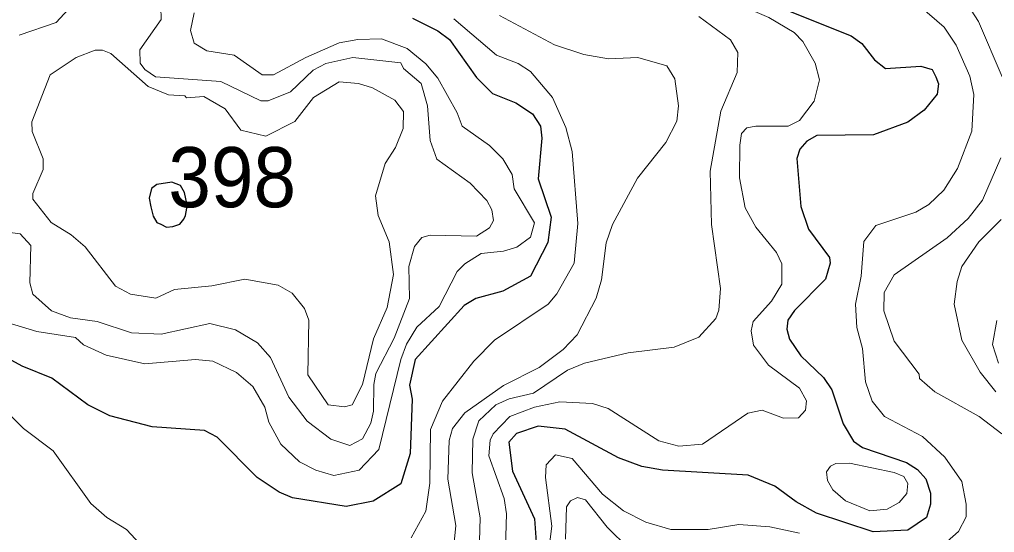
# Model space of a CAD drawing. Extents: x 673.6 to 698.9, y 7012 to 7040.1.
# Drawn here: x 686.183 to 687.479, y 7038.365 to 7039.047 of the extents above; entities that cross this region are included whole.
import ezdxf

# ---------------------------------------------------------------- set-up
doc = ezdxf.new("R2010")
doc.units = 0
doc.header["$LTSCALE"] = 0.032
doc.layers.add('1', color=7, linetype='Continuous', lineweight=25)
doc.layers.add('2', color=7, linetype='Continuous', lineweight=13)
doc.layers.add('21', color=7, linetype='Continuous')

msp = doc.modelspace()

# ---------------------------------------------------------------- linework, layer by layer
at = {"layer": '1'}
for points in [[(687.1696, 7039.0725), (687.2883, 7039.025), (687.3022, 7039.0151), (687.3194, 7038.993), (687.3339, 7038.9818), (687.3809, 7038.9847), (687.3959, 7038.9804), (687.4008, 7038.9706), (687.4043, 7038.9615), (687.4027, 7038.9476), (687.3851, 7038.9262), (687.3634, 7038.9105), (687.3179, 7038.8936), (687.2427, 7038.8927), (687.2293, 7038.8852), (687.2202, 7038.8746), (687.2162, 7038.8621), (687.2212, 7038.7982), (687.2315, 7038.7682), (687.2595, 7038.7307), (687.2603, 7038.7231), (687.2543, 7038.7019), (687.2131, 7038.6603), (687.2039, 7038.6472), (687.2029, 7038.6352), (687.2065, 7038.622), (687.2212, 7038.5999), (687.2517, 7038.5711), (687.2627, 7038.5548), (687.2778, 7038.5094), (687.2912, 7038.4865), (687.3031, 7038.4782), (687.3616, 7038.4584), (687.3762, 7038.4489), (687.3876, 7038.4366), (687.3935, 7038.4176), (687.3935, 7038.403), (687.3885, 7038.3851), (687.3634, 7038.3682), (687.3176, 7038.366), (687.242, 7038.3908), (687.2151, 7038.4058), (687.1869, 7038.4269), (687.1515, 7038.4414), (687.0377, 7038.4482), (687.0103, 7038.4527), (686.9793, 7038.4645), (686.9084, 7038.5024), (686.8725, 7038.5064), (686.8435, 7038.4969), (686.8334, 7038.485), (686.8383, 7038.4466), (686.8676, 7038.3833), (686.8709, 7038.34)], [(686.7053, 7039.0487), (686.7391, 7039.0317), (686.7548, 7039.0202), (686.7907, 7038.9698), (686.8119, 7038.9484), (686.8429, 7038.9362), (686.865, 7038.9213), (686.8757, 7038.905), (686.8774, 7038.8891), (686.8726, 7038.8353), (686.8897, 7038.7842), (686.8855, 7038.7504), (686.8621, 7038.7057), (686.8257, 7038.6859), (686.7895, 7038.676), (686.774, 7038.6667), (686.7091, 7038.595), (686.7017, 7038.5611), (686.7049, 7038.5423), (686.7024, 7038.4703), (686.6898, 7038.4298), (686.6531, 7038.4066), (686.6176, 7038.3998), (686.5463, 7038.4114), (686.5285, 7038.4189), (686.4993, 7038.4381), (686.446, 7038.4917), (686.4292, 7038.5005), (686.3595, 7038.5057), (686.3036, 7038.52), (686.2744, 7038.5349), (686.2266, 7038.5701), (686.187, 7038.5863), (686.1095, 7038.6282)]]:
    msp.add_lwpolyline(points, dxfattribs=at)
msp.add_lwpolyline([(686.3859, 7038.8305), (686.366, 7038.8274), (686.3587, 7038.8222), (686.3556, 7038.8096), (686.3577, 7038.7981), (686.3608, 7038.7855), (686.366, 7038.7771), (686.3713, 7038.775), (686.3786, 7038.7708), (686.387, 7038.7719), (686.3964, 7038.775), (686.4017, 7038.7813), (686.4038, 7038.7865), (686.4059, 7038.796), (686.4059, 7038.8022), (686.4027, 7038.8169), (686.3975, 7038.8263)], close=True, dxfattribs=at)
at = {"layer": '2'}
for points in [[(687.4887, 7038.9707), (687.4575, 7039.0442), (687.4387, 7039.0735), (687.4078, 7039.1053), (687.3827, 7039.1232), (687.3629, 7039.1304), (687.3275, 7039.1336), (687.3163, 7039.1385), (687.3147, 7039.1469), (687.3178, 7039.1687)], [(686.183, 7039.0261), (686.2322, 7039.043), (686.2751, 7039.0898)], [(687.2404, 7038.9888), (687.2242, 7039.0176), (687.2125, 7039.0294), (687.179, 7039.0496), (687.1138, 7039.0778), (687.0973, 7039.0911)], [(686.3712, 7039.0638), (686.3717, 7039.0466), (686.3433, 7039.0065), (686.3436, 7038.989), (686.35, 7038.9804), (686.3641, 7038.9708), (686.4508, 7038.9644), (686.5041, 7038.9389), (686.5136, 7038.9388), (686.5434, 7038.9508), (686.5737, 7038.9794), (686.5905, 7038.9882), (686.6261, 7038.9962), (686.69, 7038.9894), (686.6935, 7038.9815), (686.7171, 7038.9616), (686.7254, 7038.9321), (686.7288, 7038.8859), (686.7379, 7038.8613), (686.7821, 7038.8294), (686.8043, 7038.8064), (686.8109, 7038.7941), (686.8133, 7038.7796), (686.8079, 7038.7699), (686.7907, 7038.7589), (686.7292, 7038.7602), (686.7181, 7038.757), (686.708, 7038.7453), (686.7008, 7038.7185), (686.7017, 7038.6761), (686.6812, 7038.6235), (686.657, 7038.5765), (686.654, 7038.5618), (686.6539, 7038.5263), (686.65, 7038.5104), (686.6391, 7038.4896), (686.6223, 7038.481), (686.5972, 7038.489), (686.5658, 7038.5133), (686.5412, 7038.5449), (686.5169, 7038.5975), (686.4996, 7038.617), (686.4702, 7038.6345), (686.4362, 7038.643), (686.3718, 7038.6288)], [(687.3795, 7039.0646), (687.4116, 7039.0365), (687.4279, 7039.0129), (687.4461, 7038.9714), (687.4511, 7038.9473), (687.4486, 7038.8983), (687.4296, 7038.8488), (687.4112, 7038.8199), (687.3914, 7038.801), (687.3741, 7038.791), (687.3211, 7038.773), (687.3049, 7038.7518), (687.3015, 7038.7057), (687.2941, 7038.6686), (687.2958, 7038.6377), (687.3031, 7038.6097), (687.3073, 7038.5653), (687.316, 7038.5399), (687.3325, 7038.5193), (687.3829, 7038.4927), (687.4128, 7038.4651), (687.4352, 7038.4328), (687.4412, 7038.4029), (687.441, 7038.3858), (687.4307, 7038.3665), (687.3966, 7038.3363)], [(686.167, 7038.6441), (686.2066, 7038.6322), (686.2578, 7038.6245), (686.2684, 7038.6147), (686.2984, 7038.601), (686.3499, 7038.5895), (686.4173, 7038.5952), (686.4403, 7038.5927), (686.4715, 7038.5779), (686.4936, 7038.559), (686.5092, 7038.5319), (686.5147, 7038.5118), (686.5304, 7038.4825), (686.5552, 7038.4592), (686.5771, 7038.4478), (686.601, 7038.4408), (686.6345, 7038.448), (686.6606, 7038.4756), (686.69, 7038.5949), (686.6977, 7038.6153), (686.7114, 7038.6379), (686.741, 7038.6653), (686.765, 7038.7118), (686.775, 7038.722), (686.7969, 7038.7358), (686.8265, 7038.739), (686.8442, 7038.7443), (686.8621, 7038.7576), (686.8676, 7038.7765), (686.8405, 7038.8219), (686.8378, 7038.8409), (686.8255, 7038.8618), (686.8079, 7038.8793), (686.7715, 7038.9051), (686.7649, 7038.923), (686.739, 7038.969), (686.7233, 7038.9878), (686.6986, 7039.0083), (686.6642, 7039.0209), (686.6328, 7039.0202), (686.6083, 7039.016), (686.5636, 7038.9962), (686.5208, 7038.9733), (686.5056, 7038.9733), (686.4685, 7038.9994), (686.4321, 7039.0053), (686.4157, 7039.0152), (686.4108, 7039.0324), (686.4156, 7039.0555)], [(686.7582, 7038.325), (686.7632, 7038.3747), (686.7526, 7038.4359), (686.7544, 7038.4875), (686.7587, 7038.5032), (686.7752, 7038.5241), (686.8262, 7038.5605), (686.8736, 7038.5845), (686.9056, 7038.6084), (686.9241, 7038.6279), (686.9496, 7038.6767), (686.9564, 7038.7008), (686.963, 7038.7501), (686.9711, 7038.7743), (687.0045, 7038.8359), (687.0422, 7038.8835), (687.0566, 7038.9119), (687.059, 7038.9321), (687.0541, 7038.968), (687.0433, 7038.9853), (687.0048, 7038.9961), (686.9659, 7038.9947), (686.9332, 7039.0005), (686.8943, 7039.0133), (686.821, 7039.0522)], [(687.0859, 7039.0506), (687.1281, 7039.02), (687.1378, 7039.0031), (687.137, 7038.9762), (687.1152, 7038.925), (687.1011, 7038.8454), (687.1027, 7038.7744), (687.1148, 7038.6896), (687.1123, 7038.6604), (687.1083, 7038.6495), (687.086, 7038.6249), (687.053, 7038.6116), (686.9918, 7038.6041), (686.9338, 7038.5901), (686.9114, 7038.5809), (686.8662, 7038.5502), (686.8338, 7038.5428), (686.8163, 7038.535), (686.7938, 7038.5137), (686.7856, 7038.4891), (686.7847, 7038.4445), (686.7953, 7038.3848), (686.7936, 7038.3224)], [(686.7604, 7039.0476), (686.8172, 7038.9994), (686.846, 7038.9885), (686.8621, 7038.9778), (686.8916, 7038.9433), (686.9092, 7038.9035), (686.9177, 7038.8713), (686.9252, 7038.7756), (686.9201, 7038.7231), (686.8972, 7038.6823), (686.8859, 7038.6687), (686.8144, 7038.6209), (686.7869, 7038.5928), (686.7452, 7038.5398), (686.7294, 7038.5022), (686.7286, 7038.4307), (686.7231, 7038.3934), (686.7038, 7038.3583)], [(686.8281, 7038.3158), (686.8305, 7038.3902), (686.8273, 7038.4102), (686.8069, 7038.467), (686.8085, 7038.488), (686.8126, 7038.4965), (686.8348, 7038.5195), (686.8676, 7038.5319), (686.9013, 7038.5386), (686.9445, 7038.5368), (686.9655, 7038.5298), (687.0329, 7038.4872), (687.0591, 7038.4801), (687.0908, 7038.4827), (687.151, 7038.5239), (687.1698, 7038.5276), (687.1983, 7038.5171), (687.2183, 7038.5177), (687.2274, 7038.5278), (687.229, 7038.54), (687.2198, 7038.557), (687.1785, 7038.5876), (687.1584, 7038.6143), (687.1552, 7038.6333), (687.1582, 7038.6457), (687.1825, 7038.6727), (687.1963, 7038.695), (687.1963, 7038.722), (687.1889, 7038.7373), (687.1614, 7038.771), (687.1476, 7038.7964), (687.1397, 7038.8365), (687.1405, 7038.8799), (687.1424, 7038.8955), (687.1497, 7038.9028), (687.1618, 7038.905), (687.2045, 7038.9051), (687.2196, 7038.9127), (687.2392, 7038.9381), (687.2463, 7038.9665), (687.2404, 7038.9888)], [(687.4882, 7038.4964), (687.4583, 7038.5192), (687.3996, 7038.5523), (687.3792, 7038.5696), (687.3786, 7038.5754), (687.3454, 7038.6193), (687.3315, 7038.6597), (687.332, 7038.684), (687.3452, 7038.7077), (687.4159, 7038.7565), (687.4436, 7038.7825), (687.4629, 7038.8066), (687.4871, 7038.8628)], [(687.4876, 7038.7811), (687.4577, 7038.7513), (687.4354, 7038.7188), (687.4289, 7038.6987), (687.4251, 7038.6686), (687.4351, 7038.6206), (687.4596, 7038.5782), (687.4803, 7038.5522)], [(686.2012, 7038.6818), (686.1971, 7038.6968), (686.1987, 7038.7466), (686.1843, 7038.762), (686.1534, 7038.7661)], [(686.3718, 7038.6288), (686.3322, 7038.6306), (686.2868, 7038.6455), (686.251, 7038.6503), (686.226, 7038.6597), (686.2012, 7038.6818)], [(687.4841, 7038.59), (687.4758, 7038.615), (687.4816, 7038.6469)], [(686.1579, 7038.3191), (686.2111, 7038.324), (686.3223, 7038.3259), (686.3343, 7038.33), (686.34, 7038.3362), (686.3432, 7038.35), (686.3257, 7038.3693), (686.2995, 7038.3852), (686.2784, 7038.4038), (686.2283, 7038.4736), (686.1888, 7038.5032), (686.1333, 7038.5586)], [(687.2196, 7038.3642), (687.1803, 7038.3725), (687.1388, 7038.3758), (687.0985, 7038.3693), (687.0488, 7038.3692), (687.0155, 7038.3789), (686.9856, 7038.394), (686.9577, 7038.4163), (686.9176, 7038.4636), (686.8956, 7038.4685), (686.8833, 7038.4553), (686.8824, 7038.4383), (686.8907, 7038.3737), (686.8859, 7038.3354)], [(686.9086, 7038.3564), (686.9103, 7038.3993), (686.9155, 7038.4072), (686.9245, 7038.4116), (686.9355, 7038.4084), (686.9641, 7038.3722), (686.993, 7038.344)]]:
    msp.add_lwpolyline(points, dxfattribs=at)
for points in [[(686.4388, 7038.693), (686.483, 7038.702), (686.5271, 7038.6939), (686.5455, 7038.6831), (686.5619, 7038.663), (686.5677, 7038.6471), (686.5665, 7038.5749), (686.5936, 7038.5348), (686.615, 7038.532), (686.6253, 7038.5348), (686.639, 7038.562), (686.6537, 7038.6224), (686.672, 7038.6643), (686.6802, 7038.7079), (686.6744, 7038.7516), (686.6597, 7038.7862), (686.6565, 7038.8124), (686.6691, 7038.8554), (686.6829, 7038.8767), (686.6933, 7038.9022), (686.6934, 7038.9244), (686.6822, 7038.9398), (686.6524, 7038.9562), (686.6339, 7038.9618), (686.6083, 7038.9641), (686.5738, 7038.9431), (686.5492, 7038.9114), (686.5109, 7038.8917), (686.4774, 7038.8998), (686.4566, 7038.928), (686.4285, 7038.9443), (686.4053, 7038.9429), (686.403, 7038.9453), (686.3812, 7038.9466), (686.3542, 7038.9579), (686.3046, 7039.0018), (686.2937, 7039.0061), (686.284, 7039.006), (686.2586, 7038.9965), (686.2242, 7038.9731), (686.2, 7038.9109), (686.2003, 7038.898), (686.2151, 7038.8615), (686.215, 7038.8477), (686.2012, 7038.8154), (686.2012, 7038.8081), (686.2256, 7038.7771), (686.2519, 7038.7606), (686.2705, 7038.7446), (686.3111, 7038.6925), (686.3311, 7038.6819), (686.3645, 7038.6766), (686.3892, 7038.6882)], [(687.2808, 7038.4073), (687.2639, 7038.4219), (687.2566, 7038.4345), (687.2555, 7038.446), (687.2608, 7038.4534), (687.2678, 7038.4568), (687.286, 7038.4571), (687.3452, 7038.445), (687.3582, 7038.4397), (687.3634, 7038.4303), (687.3621, 7038.4169), (687.3519, 7038.4052), (687.336, 7038.3964), (687.313, 7038.394)]]:
    msp.add_lwpolyline(points, close=True, dxfattribs=at)

# ---------------------------------------------------------------- texts
at = {"layer": '21', "width": 0.95}
msp.add_text('398', height=0.08, dxfattribs=at).set_placement((686.3812, 7038.7973))

doc.saveas('drawing.dxf')
